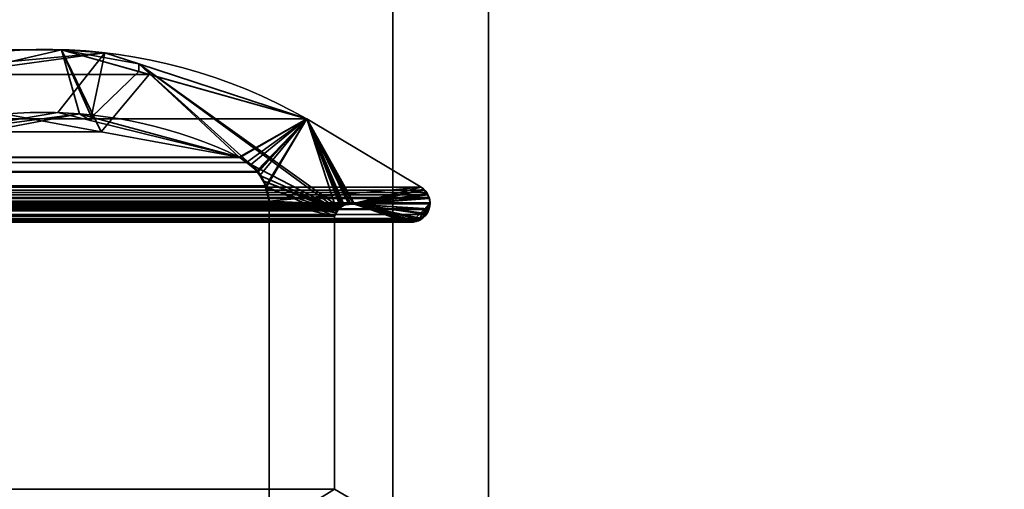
# Model space of a CAD drawing. Header units: millimetres. Extents: x -603 to 3703, y -120 to 249.
# Tile 310 of 656: x 407 to 422, y 7 to 15. Entities that reach past the tile are written whole.
import ezdxf

# ---------------------------------------------------------------- set-up
doc = ezdxf.new("R2010")
doc.units = ezdxf.units.MM
doc.layers.add('151', color=7, linetype='Continuous', true_color=0xffffff)

# ---------------------------------------------------------------- blocks, each defined once
blk = doc.blocks.new('UG_SURFACE_001')
at = {"layer": '151', "color": 252, "linetype": 'Continuous', "lineweight": 35}
for points in [[(602.5, -30, 2213), (602.5, 229.8, 2213), (-602.5, 229.8, 2213), (-602.5, -30, 2213)], [(-452.5, -30, 2063), (-452.5, 229.8, 2063), (452.5, 229.8, 2063), (452.5, -30, 2063)]]:
    blk.add_3dface(points, dxfattribs=at)
blk = doc.blocks.new('UG_SURFACE_065')
at = {"layer": '151', "color": 41, "linetype": 'Continuous', "lineweight": 35}
for points in [[(396.15, 10.45, -5), (396.15, 228.45, -5), (408, 228.45, -5), (408, 202.6, -5)], [(396.15, 10.45, -5), (408, 202.6, -5), (400.5, 18.8, -5)]]:
    blk.add_3dface(points, dxfattribs=at)
blk = doc.blocks.new('UG_SURFACE_072')
at = {"layer": '151', "color": 7, "linetype": 'Continuous', "lineweight": 35}
for points in [[(-407.308, 14.239, 2015.808), (-408.68, 13.852, 2017.18), (408.68, 13.852, 2017.18)], [(-407.308, 14.239, 2015.808), (408.68, 13.852, 2017.18), (407.308, 14.239, 2015.808)], [(407.308, 14.239, 2015.808), (406.225, 13.985, 2014.725), (-406.225, 13.985, 2014.725), (-407.308, 14.239, 2015.808)], [(407.929, 12.955, 2016.428), (406.432, 13.231, 2014.932), (406.225, 13.985, 2014.725), (407.308, 14.239, 2015.808)], [(407.308, 14.239, 2015.808), (408.68, 13.852, 2017.18), (407.929, 12.955, 2016.428)], [(408.68, 13.852, 2017.18), (-408.68, 13.852, 2017.18), (-411.152, 13.155, 2019.652), (411.152, 13.155, 2019.652)], [(408.68, 13.852, 2017.18), (411.152, 13.155, 2019.652), (410.095, 12.557, 2018.595), (407.929, 12.955, 2016.428)], [(412.945, 12.088, 2021.445), (411.152, 13.155, 2019.652), (-411.152, 13.155, 2019.652), (-412.945, 12.088, 2021.445)], [(-410.095, 12.557, 2018.595), (-407.943, 13.138, 2016.443), (407.929, 12.955, 2016.428)], [(406.432, 13.231, 2014.932), (407.929, 12.955, 2016.428), (-407.943, 13.138, 2016.443)], [(411.152, 13.155, 2019.652), (410.105, 12.552, 2018.605), (410.095, 12.557, 2018.595)], [(410.207, 12.472, 2018.707), (410.105, 12.552, 2018.605), (411.152, 13.155, 2019.652)], [(411.152, 13.155, 2019.652), (410.386, 12.333, 2018.886), (410.207, 12.472, 2018.707)], [(410.393, 12.321, 2018.893), (410.386, 12.333, 2018.886), (411.152, 13.155, 2019.652)], [(410.511, 12.108, 2019.011), (410.393, 12.321, 2018.893), (411.152, 13.155, 2019.652)], [(410.518, 12.095, 2019.018), (410.511, 12.108, 2019.011), (411.152, 13.155, 2019.652)], [(411.152, 13.155, 2019.652), (411.626, 11.715, 2020.126), (411.589, 11.633, 2020.089), (410.518, 12.095, 2019.018)], [(411.9, 11.817, 2020.4), (411.152, 13.155, 2019.652), (412.945, 12.088, 2021.445), (412.998, 12.037, 2021.498)], [(411.152, 13.155, 2019.652), (411.704, 11.79, 2020.204), (411.683, 11.77, 2020.183)], [(411.152, 13.155, 2019.652), (411.814, 11.82, 2020.314), (411.739, 11.804, 2020.239)], [(411.152, 13.155, 2019.652), (411.723, 11.8, 2020.223), (411.704, 11.79, 2020.204)], [(411.152, 13.155, 2019.652), (411.844, 11.826, 2020.344), (411.814, 11.82, 2020.314)], [(411.152, 13.155, 2019.652), (411.9, 11.817, 2020.4), (411.886, 11.819, 2020.386)], [(411.739, 11.804, 2020.239), (411.723, 11.8, 2020.223), (411.152, 13.155, 2019.652)], [(411.886, 11.819, 2020.386), (411.844, 11.826, 2020.344), (411.152, 13.155, 2019.652)], [(411.683, 11.77, 2020.183), (411.626, 11.715, 2020.126), (411.626, 11.715, 2020.126), (411.152, 13.155, 2019.652)], [(407.929, 12.955, 2016.428), (410.095, 12.557, 2018.595), (-410.095, 12.557, 2018.595)], [(-410.208, 12.472, 2018.708), (-410.095, 12.557, 2018.595), (410.095, 12.557, 2018.595)], [(410.095, 12.557, 2018.595), (410.105, 12.552, 2018.605), (-410.208, 12.472, 2018.708)], [(410.105, 12.552, 2018.605), (410.207, 12.472, 2018.707), (-410.208, 12.472, 2018.708)], [(410.386, 12.333, 2018.886), (-410.39, 12.318, 2018.89), (-410.373, 12.349, 2018.872)], [(410.386, 12.333, 2018.886), (-410.373, 12.349, 2018.872), (-410.208, 12.472, 2018.708)], [(-410.208, 12.472, 2018.708), (410.207, 12.472, 2018.707), (410.386, 12.333, 2018.886)], [(410.511, 12.108, 2019.011), (-410.51, 12.108, 2019.01), (-410.39, 12.318, 2018.89)], [(410.386, 12.333, 2018.886), (410.393, 12.321, 2018.893), (-410.39, 12.318, 2018.89)], [(-410.39, 12.318, 2018.89), (410.393, 12.321, 2018.893), (410.511, 12.108, 2019.011)], [(412.945, 12.088, 2021.445), (-412.945, 12.088, 2021.445), (-412.998, 12.037, 2021.498), (412.998, 12.037, 2021.498)], [(410.518, 12.095, 2019.018), (-410.562, 11.866, 2019.062), (-410.52, 12.091, 2019.02)], [(410.518, 12.095, 2019.018), (410.562, 11.866, 2019.062), (-410.562, 11.866, 2019.062)], [(410.518, 12.095, 2019.018), (-410.52, 12.091, 2019.02), (-410.51, 12.108, 2019.01)], [(-410.51, 12.108, 2019.01), (410.511, 12.108, 2019.011), (410.518, 12.095, 2019.018)], [(410.562, 11.866, 2019.062), (410.518, 12.095, 2019.018), (411.589, 11.633, 2020.089)], [(-413.084, 11.838, 2021.584), (413.084, 11.838, 2021.584), (413.076, 11.909, 2021.576)], [(-413.076, 11.909, 2021.576), (-413.084, 11.838, 2021.584), (413.076, 11.909, 2021.576)], [(413.076, 11.909, 2021.576), (413.068, 11.926, 2021.568), (-413.068, 11.926, 2021.568), (-413.076, 11.909, 2021.576)], [(413.051, 11.964, 2021.551), (-413.051, 11.964, 2021.551), (-413.068, 11.926, 2021.568), (413.068, 11.926, 2021.568)], [(-413.033, 12.004, 2021.533), (-413.051, 11.964, 2021.551), (413.051, 11.964, 2021.551)], [(413.033, 12.004, 2021.533), (412.998, 12.037, 2021.498), (-412.998, 12.037, 2021.498), (-413.033, 12.004, 2021.533)], [(-413.033, 12.004, 2021.533), (413.051, 11.964, 2021.551), (413.033, 12.004, 2021.533)], [(411.9, 11.817, 2020.4), (412.998, 12.037, 2021.498), (413.033, 12.004, 2021.533), (413.051, 11.964, 2021.551)], [(413.051, 11.964, 2021.551), (413.068, 11.926, 2021.568), (411.9, 11.817, 2020.4)], [(413.068, 11.926, 2021.568), (413.076, 11.909, 2021.576), (413.084, 11.838, 2021.584), (411.9, 11.817, 2020.4)], [(413.084, 11.838, 2021.584), (-413.084, 11.838, 2021.584), (-413.085, 11.825, 2021.585)], [(413.085, 11.825, 2021.585), (413.084, 11.838, 2021.584), (-413.085, 11.825, 2021.585)], [(-413.085, 11.825, 2021.585), (-413.072, 11.745, 2021.572), (413.072, 11.745, 2021.572), (413.085, 11.825, 2021.585)], [(413.072, 11.745, 2021.572), (-413.072, 11.745, 2021.572), (-413.068, 11.736, 2021.568), (413.068, 11.736, 2021.568)], [(413.029, 11.658, 2021.529), (-413.068, 11.736, 2021.568), (-413.029, 11.658, 2021.529)], [(413.029, 11.658, 2021.529), (413.068, 11.736, 2021.568), (-413.068, 11.736, 2021.568)], [(411.9, 11.817, 2020.4), (412.697, 11.548, 2021.197), (-412.697, 11.548, 2021.197), (-411.9, 11.817, 2020.4)], [(411.9, 11.817, 2020.4), (-411.9, 11.817, 2020.4), (-411.886, 11.817, 2020.386)], [(411.844, 11.826, 2020.344), (-411.886, 11.817, 2020.386), (-411.813, 11.816, 2020.313)], [(411.844, 11.826, 2020.344), (411.886, 11.819, 2020.386), (-411.886, 11.817, 2020.386)], [(-411.886, 11.817, 2020.386), (411.886, 11.819, 2020.386), (411.9, 11.817, 2020.4)], [(-411.813, 11.816, 2020.313), (411.814, 11.82, 2020.314), (411.844, 11.826, 2020.344)], [(411.814, 11.82, 2020.314), (-411.813, 11.816, 2020.313), (-411.76, 11.815, 2020.26)], [(-411.76, 11.815, 2020.26), (411.739, 11.804, 2020.239), (411.814, 11.82, 2020.314)], [(-411.76, 11.815, 2020.26), (-411.74, 11.803, 2020.24), (411.739, 11.804, 2020.239)], [(411.723, 11.8, 2020.223), (411.739, 11.804, 2020.239), (-411.74, 11.803, 2020.24)], [(411.704, 11.79, 2020.204), (-411.74, 11.803, 2020.24), (-411.682, 11.77, 2020.182)], [(411.704, 11.79, 2020.204), (411.723, 11.8, 2020.223), (-411.74, 11.803, 2020.24)], [(-411.682, 11.77, 2020.182), (411.683, 11.77, 2020.183), (411.704, 11.79, 2020.204)], [(411.683, 11.77, 2020.183), (-411.682, 11.77, 2020.182), (-411.663, 11.759, 2020.163)], [(-411.663, 11.759, 2020.163), (411.626, 11.715, 2020.126), (411.683, 11.77, 2020.183)], [(-411.663, 11.759, 2020.163), (-411.629, 11.711, 2020.128), (411.626, 11.715, 2020.126)], [(-410.562, 6.719, 2019.062), (-410.562, 11.866, 2019.062), (410.562, 11.866, 2019.062), (410.562, 6.719, 2019.062)], [(410.562, 6.719, 2019.062), (410.562, 11.866, 2019.062), (411.589, 11.633, 2020.089), (411.589, 7.354, 2020.089)], [(411.9, 11.817, 2020.4), (413.084, 11.838, 2021.584), (413.085, 11.825, 2021.585), (413.072, 11.745, 2021.572)], [(411.9, 11.817, 2020.4), (412.879, 11.555, 2021.379), (412.79, 11.543, 2021.29)], [(411.9, 11.817, 2020.4), (412.959, 11.596, 2021.459), (412.933, 11.573, 2021.433)], [(412.933, 11.573, 2021.433), (412.902, 11.558, 2021.402), (412.879, 11.555, 2021.379), (411.9, 11.817, 2020.4)], [(411.9, 11.817, 2020.4), (413.028, 11.658, 2021.528), (412.959, 11.596, 2021.459)], [(413.072, 11.745, 2021.572), (413.068, 11.736, 2021.568), (411.9, 11.817, 2020.4)], [(413.068, 11.736, 2021.568), (413.029, 11.658, 2021.529), (413.028, 11.658, 2021.528), (411.9, 11.817, 2020.4)], [(412.79, 11.543, 2021.29), (412.748, 11.537, 2021.248), (412.697, 11.548, 2021.197), (411.9, 11.817, 2020.4)], [(-413.029, 11.658, 2021.529), (-413.028, 11.658, 2021.528), (413.028, 11.658, 2021.528), (413.029, 11.658, 2021.529)], [(413.028, 11.658, 2021.528), (-413.028, 11.658, 2021.528), (-412.959, 11.596, 2021.459), (412.959, 11.596, 2021.459)], [(412.959, 11.596, 2021.459), (-412.959, 11.596, 2021.459), (-412.933, 11.573, 2021.433)], [(412.933, 11.573, 2021.433), (412.959, 11.596, 2021.459), (-412.933, 11.573, 2021.433)], [(411.626, 11.715, 2020.126), (-411.629, 11.711, 2020.128), (-411.607, 11.682, 2020.107)], [(411.626, 11.715, 2020.126), (411.626, 11.715, 2020.126), (-411.629, 11.711, 2020.128)], [(-411.607, 11.682, 2020.107), (411.589, 11.633, 2020.089), (411.626, 11.715, 2020.126)], [(-411.607, 11.682, 2020.107), (-411.589, 11.633, 2020.089), (411.589, 11.633, 2020.089)], [(411.589, 7.354, 2020.089), (411.589, 11.633, 2020.089), (-411.589, 11.633, 2020.089), (-411.589, 7.354, 2020.089)], [(412.933, 11.573, 2021.433), (-412.933, 11.573, 2021.433), (-412.902, 11.558, 2021.402)], [(412.902, 11.558, 2021.402), (412.933, 11.573, 2021.433), (-412.902, 11.558, 2021.402)], [(-412.902, 11.558, 2021.402), (-412.879, 11.555, 2021.379), (412.879, 11.555, 2021.379), (412.902, 11.558, 2021.402)], [(412.879, 11.555, 2021.379), (-412.879, 11.555, 2021.379), (-412.79, 11.543, 2021.29), (412.79, 11.543, 2021.29)], [(412.748, 11.537, 2021.248), (-412.79, 11.543, 2021.29), (-412.748, 11.537, 2021.248)], [(412.748, 11.537, 2021.248), (412.79, 11.543, 2021.29), (-412.79, 11.543, 2021.29)], [(-412.748, 11.537, 2021.248), (412.697, 11.548, 2021.197), (412.748, 11.537, 2021.248)], [(-412.748, 11.537, 2021.248), (-412.697, 11.548, 2021.197), (412.697, 11.548, 2021.197)]]:
    blk.add_3dface(points, dxfattribs=at)
blk = doc.blocks.new('UG_SURFACE_073')
at = {"layer": '151', "color": 7, "linetype": 'Continuous', "lineweight": 35}
for points in [[(405.431, 12.826, 2013.931), (407.588, 13.234, 2016.088), (407.308, 14.239, 2015.808), (405.843, 13.896, 2014.343)], [(405.843, 13.896, 2014.343), (407.308, 14.239, 2015.808), (407.987, 14.191, -7)], [(407.308, 14.239, 2015.808), (408.522, 14.016, -7), (407.987, 14.191, -7)], [(407.308, 14.239, 2015.808), (408.522, 13.897, 2017.022), (408.522, 14.016, -7)], [(407.308, 14.239, 2015.808), (407.588, 13.234, 2016.088), (407.778, 13.183, 2016.278)], [(408.522, 13.897, 2017.022), (407.308, 14.239, 2015.808), (407.778, 13.183, 2016.278)], [(405.828, 13.993, -7), (407.987, 14.191, -7), (407.253, 13.253, -7), (405.429, 12.948, -7)], [(407.987, 14.191, -7), (405.828, 13.993, -7), (405.843, 13.896, 2014.343)], [(407.761, 13.128, -7), (407.253, 13.253, -7), (407.987, 14.191, -7)], [(407.987, 14.191, -7), (408.522, 14.016, -7), (410.095, 12.557, -7), (407.761, 13.128, -7)], [(407.778, 13.183, 2016.278), (410.095, 12.557, 2018.595), (411.152, 13.155, 2019.652), (408.522, 13.897, 2017.022)], [(411.152, 13.155, -7), (408.522, 14.016, -7), (408.522, 13.897, 2017.022)], [(408.522, 14.016, -7), (411.642, 11.736, -7), (410.286, 12.435, -7), (410.271, 12.445, -7)], [(410.271, 12.445, -7), (410.095, 12.557, -7), (408.522, 14.016, -7)], [(408.522, 14.016, -7), (411.152, 13.155, -7), (411.723, 11.8, -7), (411.674, 11.762, -7)], [(411.674, 11.762, -7), (411.642, 11.736, -7), (408.522, 14.016, -7)], [(408.522, 13.897, 2017.022), (411.152, 13.155, 2019.652), (411.152, 13.155, -7)], [(407.588, 13.234, 2016.088), (405.429, 12.948, -7), (407.253, 13.253, -7)], [(407.588, 13.234, 2016.088), (405.431, 12.826, 2013.931), (405.429, 12.948, -7)], [(407.588, 13.234, 2016.088), (407.253, 13.253, -7), (407.761, 13.128, -7)], [(407.761, 13.128, -7), (407.778, 13.183, 2016.278), (407.588, 13.234, 2016.088)], [(407.778, 13.183, 2016.278), (407.761, 13.128, -7), (410.095, 12.557, -7)], [(410.095, 12.557, -7), (410.095, 12.557, 2018.595), (407.778, 13.183, 2016.278)], [(411.152, 13.155, 2019.652), (410.095, 12.557, 2018.595), (410.265, 12.429, 2018.765)], [(410.265, 12.429, 2018.765), (410.373, 12.349, 2018.872), (411.152, 13.155, 2019.652)], [(411.152, 13.155, 2019.652), (410.373, 12.349, 2018.872), (410.418, 12.268, 2018.919)], [(410.418, 12.268, 2018.919), (410.52, 12.091, 2019.02), (411.152, 13.155, 2019.652)], [(412.945, 12.088, 2021.445), (411.152, 13.155, 2019.652), (410.52, 12.091, 2019.02), (410.521, 12.086, 2019.021)], [(412.945, 12.088, -7), (411.152, 13.155, -7), (411.152, 13.155, 2019.652), (412.945, 12.088, 2021.445)], [(411.9, 11.817, -7), (411.152, 13.155, -7), (412.945, 12.088, -7)], [(411.152, 13.155, -7), (411.823, 11.826, -7), (411.819, 11.825, -7)], [(411.819, 11.825, -7), (411.74, 11.805, -7), (411.152, 13.155, -7)], [(411.74, 11.805, -7), (411.723, 11.8, -7), (411.152, 13.155, -7)], [(411.9, 11.817, -7), (411.823, 11.826, -7), (411.152, 13.155, -7)], [(410.271, 12.445, -7), (410.265, 12.429, 2018.765), (410.095, 12.557, 2018.595)], [(410.095, 12.557, 2018.595), (410.095, 12.557, -7), (410.271, 12.445, -7)], [(410.265, 12.429, 2018.765), (410.271, 12.445, -7), (410.286, 12.435, -7)], [(410.286, 12.435, -7), (410.373, 12.349, 2018.872), (410.265, 12.429, 2018.765)], [(410.415, 12.269, -7), (410.286, 12.435, -7), (411.642, 11.736, -7)], [(410.286, 12.435, -7), (410.418, 12.268, 2018.919), (410.373, 12.349, 2018.872)], [(410.286, 12.435, -7), (410.415, 12.269, -7), (410.418, 12.268, 2018.919)], [(411.642, 11.736, -7), (410.482, 12.182, -7), (410.415, 12.269, -7)], [(410.418, 12.268, 2018.919), (410.415, 12.269, -7), (410.482, 12.182, -7)], [(410.482, 12.182, -7), (410.52, 12.091, 2019.02), (410.418, 12.268, 2018.919)], [(410.482, 12.182, -7), (411.642, 11.736, -7), (411.627, 11.706, -7)], [(410.507, 12.083, -7), (410.482, 12.182, -7), (411.627, 11.706, -7)], [(410.52, 12.091, 2019.02), (410.482, 12.182, -7), (410.507, 12.083, -7)], [(410.507, 12.083, -7), (410.521, 12.086, 2019.021), (410.52, 12.091, 2019.02)], [(410.521, 12.086, 2019.021), (410.507, 12.083, -7), (410.562, 11.866, -7)], [(411.627, 11.706, -7), (411.589, 11.633, -7), (410.562, 11.866, -7), (410.507, 12.083, -7)], [(410.521, 12.086, 2019.021), (410.562, 11.866, 2019.062), (412.945, 12.088, 2021.445)], [(410.562, 11.866, -7), (410.562, 11.866, 2019.062), (410.521, 12.086, 2019.021)], [(412.945, 12.088, 2021.445), (410.562, 11.866, 2019.062), (411.76, 11.815, 2020.26), (411.819, 11.816, 2020.319)], [(411.819, 11.816, 2020.319), (411.9, 11.817, 2020.4), (412.945, 12.088, 2021.445)], [(412.945, 12.088, -7), (412.969, 12.07, -7), (412.983, 12.054, -7), (411.9, 11.817, -7)], [(412.983, 12.051, 2021.483), (412.945, 12.088, 2021.445), (411.9, 11.817, 2020.4)], [(411.9, 11.817, -7), (412.983, 12.054, -7), (413.041, 11.988, -7)], [(413.04, 11.988, 2021.54), (413.033, 12.004, 2021.533), (412.983, 12.051, 2021.483), (411.9, 11.817, 2020.4)], [(412.969, 12.07, -7), (412.945, 12.088, -7), (412.945, 12.088, 2021.445)], [(412.945, 12.088, 2021.445), (412.983, 12.051, 2021.483), (412.969, 12.07, -7)], [(412.983, 12.051, 2021.483), (412.983, 12.054, -7), (412.969, 12.07, -7)], [(413.041, 11.988, -7), (412.983, 12.054, -7), (412.983, 12.051, 2021.483)], [(412.983, 12.051, 2021.483), (413.033, 12.004, 2021.533), (413.041, 11.988, -7)], [(413.041, 11.988, -7), (413.046, 11.982, -7), (413.07, 11.91, -7), (411.9, 11.817, -7)], [(413.075, 11.911, 2021.575), (413.04, 11.988, 2021.54), (411.9, 11.817, 2020.4)], [(411.9, 11.817, 2020.4), (413.085, 11.83, 2021.585), (413.076, 11.909, 2021.576), (413.075, 11.911, 2021.575)], [(411.9, 11.817, -7), (413.07, 11.91, -7), (413.084, 11.868, -7), (413.08, 11.831, -7)], [(413.033, 12.004, 2021.533), (413.04, 11.988, 2021.54), (413.041, 11.988, -7)], [(413.07, 11.91, -7), (413.046, 11.982, -7), (413.04, 11.988, 2021.54)], [(413.04, 11.988, 2021.54), (413.075, 11.911, 2021.575), (413.07, 11.91, -7)], [(413.046, 11.982, -7), (413.041, 11.988, -7), (413.04, 11.988, 2021.54)], [(413.084, 11.868, -7), (413.07, 11.91, -7), (413.075, 11.911, 2021.575)], [(413.08, 11.831, -7), (413.084, 11.868, -7), (413.075, 11.911, 2021.575)], [(413.075, 11.911, 2021.575), (413.076, 11.909, 2021.576), (413.08, 11.831, -7)], [(413.076, 11.909, 2021.576), (413.085, 11.83, 2021.585), (413.08, 11.831, -7)], [(411.589, 11.633, -7), (411.589, 7.354, -7), (410.562, 6.719, -7), (410.562, 11.866, -7)], [(410.562, 11.866, 2019.062), (411.663, 11.759, 2020.163), (411.672, 11.764, 2020.172)], [(411.672, 11.764, 2020.172), (411.74, 11.804, 2020.24), (410.562, 11.866, 2019.062)], [(410.562, 11.866, 2019.062), (411.589, 11.633, 2020.089), (411.607, 11.682, 2020.107)], [(411.607, 11.682, 2020.107), (411.624, 11.705, 2020.124), (411.663, 11.759, 2020.163), (410.562, 11.866, 2019.062)], [(411.589, 7.354, 2020.089), (411.589, 11.633, 2020.089), (410.562, 11.866, 2019.062), (410.562, 6.719, 2019.062)], [(411.74, 11.804, 2020.24), (411.76, 11.815, 2020.26), (410.562, 11.866, 2019.062)], [(410.562, 6.719, 2019.062), (410.562, 11.866, 2019.062), (410.562, 11.866, -7), (410.562, 6.719, -7)], [(411.663, 11.759, 2020.163), (411.624, 11.705, 2020.124), (411.627, 11.706, -7)], [(411.663, 11.759, 2020.163), (411.627, 11.706, -7), (411.642, 11.736, -7)], [(411.663, 11.759, 2020.163), (411.642, 11.736, -7), (411.674, 11.762, -7)], [(411.674, 11.762, -7), (411.672, 11.764, 2020.172), (411.663, 11.759, 2020.163)], [(411.723, 11.8, -7), (411.74, 11.804, 2020.24), (411.672, 11.764, 2020.172)], [(411.672, 11.764, 2020.172), (411.674, 11.762, -7), (411.723, 11.8, -7)], [(411.723, 11.8, -7), (411.74, 11.805, -7), (411.74, 11.804, 2020.24)], [(411.76, 11.815, 2020.26), (411.74, 11.805, -7), (411.819, 11.825, -7)], [(411.76, 11.815, 2020.26), (411.74, 11.804, 2020.24), (411.74, 11.805, -7)], [(411.819, 11.825, -7), (411.819, 11.816, 2020.319), (411.76, 11.815, 2020.26)], [(411.819, 11.816, 2020.319), (411.819, 11.825, -7), (411.823, 11.826, -7)], [(411.819, 11.816, 2020.319), (411.823, 11.826, -7), (411.9, 11.817, -7)], [(411.9, 11.817, -7), (411.9, 11.817, 2020.4), (411.819, 11.816, 2020.319)], [(412.8, 11.539, -7), (412.697, 11.548, -7), (411.9, 11.817, -7), (413.08, 11.831, -7)], [(413.072, 11.745, 2021.572), (413.085, 11.825, 2021.585), (413.085, 11.83, 2021.585), (411.9, 11.817, 2020.4)], [(411.9, 11.817, -7), (412.697, 11.548, -7), (412.697, 11.548, 2021.197), (411.9, 11.817, 2020.4)], [(411.9, 11.817, 2020.4), (412.697, 11.548, 2021.197), (412.748, 11.537, 2021.248), (412.799, 11.544, 2021.299)], [(411.9, 11.817, 2020.4), (413.036, 11.674, 2021.536), (413.072, 11.745, 2021.572)], [(412.799, 11.544, 2021.299), (412.897, 11.557, 2021.397), (413.036, 11.674, 2021.536), (411.9, 11.817, 2020.4)], [(413.08, 11.831, -7), (412.896, 11.56, -7), (412.82, 11.537, -7), (412.8, 11.539, -7)], [(412.977, 11.612, -7), (412.925, 11.569, -7), (412.896, 11.56, -7), (413.08, 11.831, -7)], [(412.977, 11.612, -7), (413.08, 11.831, -7), (413.072, 11.745, -7), (413.034, 11.674, -7)], [(413.036, 11.674, 2021.536), (413.034, 11.674, -7), (413.072, 11.745, -7)], [(413.072, 11.745, -7), (413.072, 11.745, 2021.572), (413.036, 11.674, 2021.536)], [(413.08, 11.831, -7), (413.085, 11.825, 2021.585), (413.072, 11.745, 2021.572)], [(413.072, 11.745, 2021.572), (413.072, 11.745, -7), (413.08, 11.831, -7)], [(413.08, 11.831, -7), (413.085, 11.83, 2021.585), (413.085, 11.825, 2021.585)], [(411.607, 11.682, 2020.107), (411.589, 11.633, -7), (411.627, 11.706, -7)], [(411.607, 11.682, 2020.107), (411.589, 11.633, 2020.089), (411.589, 11.633, -7)], [(411.589, 7.354, -7), (411.589, 11.633, -7), (411.589, 11.633, 2020.089), (411.589, 7.354, 2020.089)], [(411.627, 11.706, -7), (411.624, 11.705, 2020.124), (411.607, 11.682, 2020.107)], [(412.978, 11.614, 2021.478), (413.029, 11.658, 2021.529), (413.036, 11.674, 2021.536), (412.897, 11.557, 2021.397)], [(412.897, 11.557, 2021.397), (412.902, 11.558, 2021.402), (412.933, 11.573, 2021.433), (412.978, 11.614, 2021.478)], [(412.933, 11.573, 2021.433), (412.925, 11.569, -7), (412.977, 11.612, -7)], [(412.977, 11.612, -7), (412.978, 11.614, 2021.478), (412.933, 11.573, 2021.433)], [(413.034, 11.674, -7), (413.02, 11.647, -7), (412.977, 11.612, -7)], [(412.978, 11.614, 2021.478), (412.977, 11.612, -7), (413.02, 11.647, -7)], [(413.02, 11.647, -7), (413.029, 11.658, 2021.529), (412.978, 11.614, 2021.478)], [(413.029, 11.658, 2021.529), (413.02, 11.647, -7), (413.034, 11.674, -7)], [(413.034, 11.674, -7), (413.036, 11.674, 2021.536), (413.029, 11.658, 2021.529)], [(412.748, 11.537, 2021.248), (412.697, 11.548, -7), (412.8, 11.539, -7)], [(412.748, 11.537, 2021.248), (412.697, 11.548, 2021.197), (412.697, 11.548, -7)], [(412.8, 11.539, -7), (412.799, 11.544, 2021.299), (412.748, 11.537, 2021.248)], [(412.896, 11.56, -7), (412.897, 11.557, 2021.397), (412.799, 11.544, 2021.299)], [(412.799, 11.544, 2021.299), (412.82, 11.537, -7), (412.896, 11.56, -7)], [(412.799, 11.544, 2021.299), (412.8, 11.539, -7), (412.82, 11.537, -7)], [(412.897, 11.557, 2021.397), (412.896, 11.56, -7), (412.925, 11.569, -7)], [(412.925, 11.569, -7), (412.902, 11.558, 2021.402), (412.897, 11.557, 2021.397)], [(412.925, 11.569, -7), (412.933, 11.573, 2021.433), (412.902, 11.558, 2021.402)]]:
    blk.add_3dface(points, dxfattribs=at)
blk = doc.blocks.new('UG_SURFACE_078')
at = {"layer": '151', "color": 252, "linetype": 'Continuous', "lineweight": 35}
for points in [[(-414, -46.92, 2022.5), (414, -46.92, 2022.5), (414, 62.92, 2022.5), (-414, 62.92, 2022.5)], [(-412.5, -46.92, 2021), (-412.5, 62.92, 2021), (412.5, 62.92, 2021), (412.5, -46.92, 2021)], [(414, 62.92, 2022.5), (414, -46.92, 2022.5), (412.5, -46.92, 2021), (412.5, 62.92, 2021)]]:
    blk.add_3dface(points, dxfattribs=at)
blk = doc.blocks.new('UG_SURFACE_079')
at = {"layer": '151', "color": 252, "linetype": 'Continuous', "lineweight": 35}
for points in [[(412.5, 62.92, 2021), (412.5, 62.92, -7), (412.5, -46.92, -7), (412.5, -46.92, 2021)], [(412.5, -46.92, -7), (412.5, 62.92, -7), (414, 62.92, -7), (414, -46.92, -7)], [(414, -46.92, 2022.5), (414, 62.92, 2022.5), (412.5, 62.92, 2021), (412.5, -46.92, 2021)], [(414, 62.92, 2022.5), (414, -46.92, 2022.5), (414, -46.92, -7), (414, 62.92, -7)]]:
    blk.add_3dface(points, dxfattribs=at)

msp = doc.modelspace()

# ---------------------------------------------------------------- linework, layer by layer
at = {"layer": '151', "color": 252, "linetype": 'Continuous', "lineweight": -3, "true_color": 0x939598}
for p, q in [((412.5, -46.92, 2021), (412.5, 62.92, 2021)), ((412.5, -46.92, 2021), (412.5, 62.92, 2021)), ((412.5, -46.92, -7), (412.5, 62.92, -7)), ((414, -46.92, 2022.5), (414, 62.92, 2022.5)), ((414, -46.92, -7), (414, 62.92, -7)), ((414, -46.92, 2022.5), (414, 62.92, 2022.5)), ((411.152, 13.155, 2019.652), (-411.152, 13.155, 2019.652)), ((412.945, 12.088, 2021.445), (411.152, 13.155, 2019.652)), ((412.945, 12.088, -7), (411.152, 13.155, -7)), ((411.152, 13.155, -7), (411.152, 13.155, 2019.652)), ((412.945, 12.088, 2021.445), (411.152, 13.155, 2019.652)), ((-410.095, 12.557, 2018.595), (410.095, 12.557, 2018.595)), ((410.095, 12.557, 2018.595), (410.095, 12.557, -7)), ((412.945, 12.088, 2021.445), (-412.945, 12.088, 2021.445)), ((412.945, 12.088, -7), (412.945, 12.088, 2021.445)), ((413.072, 11.745, 2021.572), (-413.072, 11.745, 2021.572)), ((411.9, 11.817, 2020.4), (-411.9, 11.817, 2020.4)), ((-410.562, 11.866, 2019.062), (410.562, 11.866, 2019.062)), ((410.562, 11.866, 2019.062), (410.562, 6.719, 2019.062)), ((410.562, 11.866, 2019.062), (410.562, 11.866, -7)), ((410.562, 11.866, 2019.062), (410.562, 6.719, 2019.062)), ((410.562, 6.719, -7), (410.562, 11.866, -7)), ((411.9, 11.817, -7), (411.9, 11.817, 2020.4)), ((411.9, 11.817, 2020.4), (412.697, 11.548, 2021.197)), ((411.9, 11.817, -7), (412.697, 11.548, -7)), ((411.9, 11.817, 2020.4), (412.697, 11.548, 2021.197)), ((413.072, 11.745, -7), (413.072, 11.745, 2021.572)), ((411.589, 11.633, 2020.089), (-411.589, 11.633, 2020.089)), ((411.589, 7.354, 2020.089), (411.589, 11.633, 2020.089)), ((411.589, 11.633, -7), (411.589, 11.633, 2020.089)), ((411.589, 11.633, 2020.089), (411.589, 7.354, 2020.089)), ((411.589, 7.354, -7), (411.589, 11.633, -7)), ((412.697, 11.548, 2021.197), (-412.697, 11.548, 2021.197)), ((412.697, 11.548, -7), (412.697, 11.548, 2021.197)), ((411.589, 7.354, 2020.089), (-411.589, 7.354, 2020.089)), ((411.589, 7.354, -7), (411.589, 7.354, 2020.089)), ((412.935, 6.577, 2021.435), (411.589, 7.354, 2020.089)), ((411.589, 7.354, 2020.089), (412.935, 6.577, 2021.435))]:
    msp.add_line(p, q, dxfattribs=at)
for points in [[(403.163, 13.267, 2011.663), (405.667, 14.607, 2014.167), (408.685, 14.565, 2017.185), (411.152, 13.155, 2019.652)], [(411.152, 13.155, -7), (408.685, 14.565, -7), (405.667, 14.607, -7), (403.163, 13.267, -7)], [(403.163, 13.267, 2011.663), (405.667, 14.607, 2014.167), (408.685, 14.565, 2017.185), (411.152, 13.155, 2019.652)], [(410.095, 12.557, -7), (408.147, 13.494, -7), (405.877, 13.489, -7), (403.932, 12.543, -7)], [(410.095, 12.557, 2018.595), (408.147, 13.494, 2016.647), (405.877, 13.489, 2014.377), (403.932, 12.543, 2012.432)], [(403.932, 12.543, 2012.432), (405.877, 13.489, 2014.377), (408.147, 13.494, 2016.647), (410.095, 12.557, 2018.595)], [(410.562, 11.866, 2019.062), (410.55, 12.166, 2019.05), (410.369, 12.434, 2018.869), (410.095, 12.557, 2018.595)], [(410.562, 11.866, -7), (410.55, 12.166, -7), (410.369, 12.434, -7), (410.095, 12.557, -7)], [(410.095, 12.557, 2018.595), (410.369, 12.434, 2018.869), (410.55, 12.166, 2019.05), (410.562, 11.866, 2019.062)], [(410.562, 11.866, -7), (410.55, 12.166, -7), (410.369, 12.434, -7), (410.095, 12.557, -7)], [(412.945, 12.088, 2021.445), (413.06, 12.016, 2021.56), (413.112, 11.874, 2021.612), (413.072, 11.745, 2021.572)], [(412.945, 12.088, 2021.445), (413.06, 12.016, 2021.56), (413.112, 11.874, 2021.612), (413.072, 11.745, 2021.572)], [(413.072, 11.745, -7), (413.112, 11.874, -7), (413.06, 12.016, -7), (412.945, 12.088, -7)], [(411.589, 11.633, 2020.089), (411.628, 11.776, 2020.128), (411.766, 11.854, 2020.266), (411.9, 11.817, 2020.4)], [(411.9, 11.817, 2020.4), (411.766, 11.854, 2020.266), (411.628, 11.776, 2020.128), (411.589, 11.633, 2020.089)], [(411.589, 11.633, -7), (411.628, 11.776, -7), (411.766, 11.854, -7), (411.9, 11.817, -7)], [(413.072, 11.745, 2021.572), (413.022, 11.587, 2021.522), (412.855, 11.499, 2021.355), (412.697, 11.548, 2021.197)], [(412.697, 11.548, -7), (412.855, 11.499, -7), (413.022, 11.587, -7), (413.072, 11.745, -7)], [(413.072, 11.745, 2021.572), (413.022, 11.587, 2021.522), (412.855, 11.499, 2021.355), (412.697, 11.548, 2021.197)]]:
    msp.add_open_spline(points, degree=3, dxfattribs=at)

# ---------------------------------------------------------------- block references
for name in ['UG_SURFACE_001', 'UG_SURFACE_065', 'UG_SURFACE_078', 'UG_SURFACE_079', 'UG_SURFACE_072', 'UG_SURFACE_073']:
    msp.add_blockref(name, (0, 0), dxfattribs=at)

doc.saveas('drawing.dxf')
